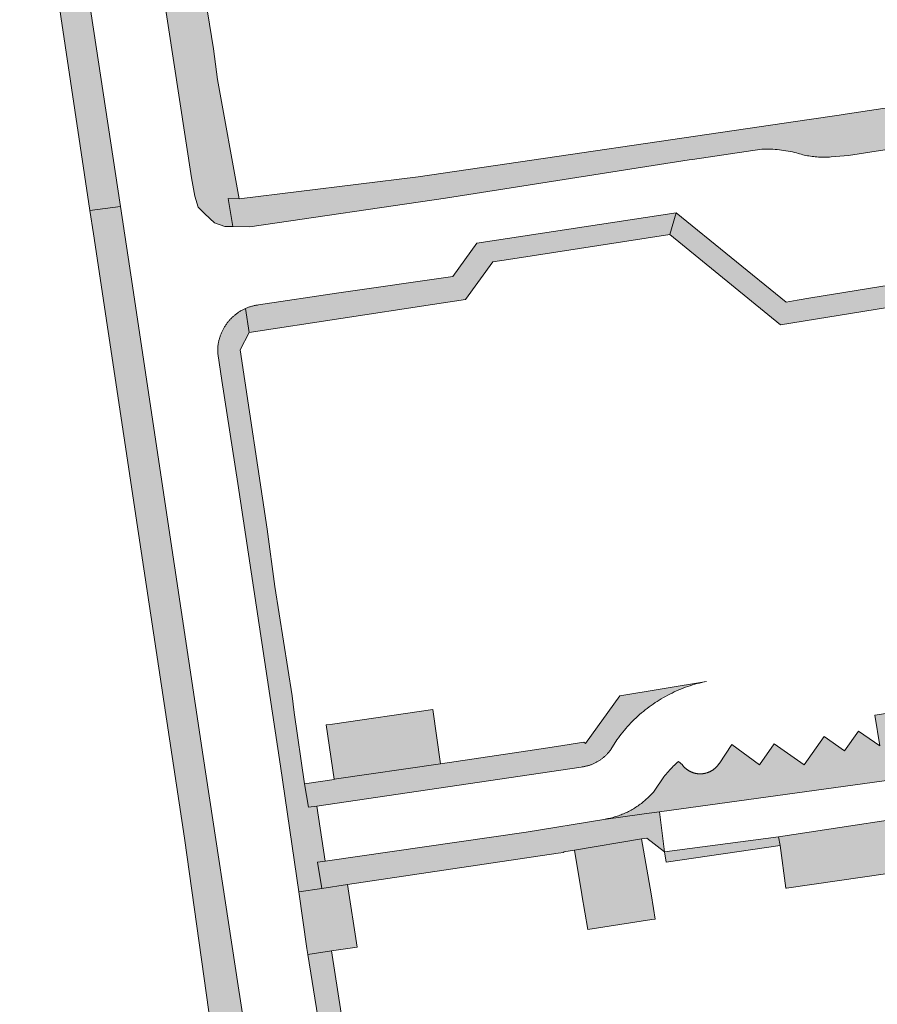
# Model space of a CAD drawing. Extents: x 97094 to 109644, y 463509 to 471969.
# Tile 279 of 362: x 103970 to 104047, y 469157 to 469246. Entities that reach past the tile are written whole.
import ezdxf

# ---------------------------------------------------------------- set-up
doc = ezdxf.new("R2010")
doc.units = 0
doc.layers.add('109 Onkruidbestrijding elementen', color=6, linetype='Continuous', lineweight=20, true_color=0xff00ff)

msp = doc.modelspace()

# ---------------------------------------------------------------- hatches: boundary and pattern name
at = {"layer": '109 Onkruidbestrijding elementen', "true_color": 0xff00ff}
h = msp.add_hatch(color=6, dxfattribs=at)
h.paths.add_polyline_path([(103937.984, 469319.882), (103943.602, 469318.913), (103955.582, 469316.782), (103958.254, 469316.075), (103959.604, 469315.471), (103959.686, 469315.435), (103960.782, 469314.734), (103961.102, 469314.469), (103961.883, 469313.821), (103962.992, 469312.571), (103963.844, 469311.432), (103964.375, 469310.358), (103964.877, 469308.695), (103965.588, 469304.809), (103967.078, 469293.739), (103967.592, 469289.84), (103968.275, 469284.652), (103968.362, 469278.284), (103969.104, 469273.372), (103969.555, 469271.215), (103972.851, 469249.445), (103975.959, 469228.677), (103978.703, 469229.057), (103975.164, 469252.392), (103972.197, 469272.403), (103969.014, 469293.858), (103966.796, 469308.167), (103966.489, 469309.584), (103966.027, 469311.01), (103965.462, 469312.046), (103964.721, 469313.148), (103963.718, 469314.378), (103962.549, 469315.717), (103961.342, 469316.65), (103959.902, 469317.38), (103958.845, 469317.792), (103954.49, 469318.73), (103940.611, 469321.29), (103932.852, 469322.731), (103928.178, 469323.438), (103909.99, 469325.495), (103907.202, 469325.781), (103907.097, 469323.848), (103907.25, 469322.48), (103907.318, 469320.788), (103907.988, 469317.639), (103927.361, 469320.213), (103931.875, 469320.953), (103935.65, 469320.15), (103937.984, 469319.882)])
h.paths.add_polyline_path([(103926.901, 469321.925), (103926.971, 469321.49), (103920.568, 469320.65), (103909.482, 469319.188), (103908.682, 469323.597), (103913.351, 469323.154), (103926.901, 469321.925)])
for points in [[(103981.296, 469320.388), (103975.666, 469313.235), (103972.715, 469312.776), (103973.064, 469310.927), (103973.647, 469307.242), (103973.896, 469305.721), (103974.189, 469305.308), (103975.14, 469304.148), (103975.941, 469303.032), (103976.303, 469302.488), (103976.418, 469301.848), (103977.649, 469293.952), (103977.725, 469293.417), (103977.615, 469293.072), (103977.146, 469292.57), (103976.334, 469291.499), (103975.994, 469291.193), (103976.124, 469290.293), (103976.621, 469287.082), (103976.999, 469286.681), (103977.722, 469285.998), (103978.619, 469285.418), (103978.904, 469285.135), (103979.05, 469284.775), (103979.134, 469284.251), (103981.382, 469269.415), (103983.669, 469254.027), (103983.812, 469253.179), (103983.804, 469252.771), (103983.542, 469251.911), (103982.71, 469249.709), (103982.55, 469249.243), (103982.439, 469249.133), (103985.114, 469231.639), (103985.432, 469229.989), (103985.733, 469228.997), (103986.333, 469228.374), (103987.189, 469227.573), (103988.132, 469227.245), (103988.838, 469227.235), (103988.441, 469229.776), (103989.421, 469229.733), (103987.466, 469240.517), (103987.093, 469243.264), (103986.565, 469246.618), (103985.279, 469254.775), (103985.194, 469255.318), (103983.993, 469263.472), (103980.443, 469287.587), (103980.109, 469292.708), (103977.2, 469310.362), (103984.257, 469320.871), (103981.296, 469320.388)], [(104128.037, 469250.266), (104114.775, 469248.178), (104113.482, 469247.974), (104094.756, 469245.026), (104070.561, 469241.487), (104068.477, 469241.04), (104044.099, 469237.387), (104043.548, 469237.306), (104040.839, 469236.908), (104005.582, 469231.733), (103989.421, 469229.733), (103988.441, 469229.776), (103988.838, 469227.235), (103990.395, 469227.214), (104008.043, 469229.813), (104030.029, 469233.254), (104030.314, 469233.299), (104036.589, 469234.218), (104036.786, 469234.224), (104036.983, 469234.226), (104037.18, 469234.224), (104037.377, 469234.219), (104037.574, 469234.21), (104037.771, 469234.198), (104037.968, 469234.182), (104038.164, 469234.163), (104038.36, 469234.14), (104038.555, 469234.114), (104038.75, 469234.084), (104038.944, 469234.05), (104039.138, 469234.013), (104039.331, 469233.973), (104039.523, 469233.929), (104039.714, 469233.881), (104039.851, 469233.839), (104039.99, 469233.799), (104040.129, 469233.762), (104040.268, 469233.727), (104040.408, 469233.694), (104040.549, 469233.664), (104040.69, 469233.637), (104040.832, 469233.612), (104040.974, 469233.59), (104041.116, 469233.57), (104041.259, 469233.552), (104041.402, 469233.537), (104041.545, 469233.525), (104041.689, 469233.515), (104041.832, 469233.507), (104041.976, 469233.502), (104042.12, 469233.5), (104042.263, 469233.5), (104042.407, 469233.503), (104042.551, 469233.508), (104042.695, 469233.516), (104042.838, 469233.526), (104044.383, 469233.655), (104067.136, 469237.188), (104067.321, 469237.229), (104067.506, 469237.274), (104067.69, 469237.321), (104067.873, 469237.372), (104068.055, 469237.426), (104068.236, 469237.483), (104068.415, 469237.544), (104068.594, 469237.607), (104068.772, 469237.674), (104068.949, 469237.744), (104069.124, 469237.817), (104069.298, 469237.893), (104069.47, 469237.972), (104069.642, 469238.054), (104069.811, 469238.139), (104069.98, 469238.227), (104070.146, 469238.318), (104070.311, 469238.412), (104070.475, 469238.509), (104070.636, 469238.608), (104070.796, 469238.711), (104070.954, 469238.816), (104073.089, 469239.863), (104073.579, 469240.015), (104073.85, 469240.099), (104081.284, 469241.211), (104115.842, 469246.504), (104127.848, 469248.314), (104128.037, 469250.266)], [(104028.856, 469228.489), (104028.276, 469226.538), (104038.257, 469218.373), (104061.853, 469222.195), (104077.728, 469224.767), (104085.322, 469235.348), (104088.568, 469235.801), (104099.296, 469227.976), (104098.194, 469226.453), (104098.25, 469226.413), (104101.561, 469224.017), (104101.589, 469223.997), (104102.721, 469225.477), (104104.157, 469224.465), (104107.101, 469223.061), (104108.345, 469224.644), (104108.163, 469224.687), (104105.513, 469226.009), (104105.278, 469226.126), (104104.001, 469227.047), (104100.555, 469229.689), (104099.203, 469230.507), (104092.543, 469235.315), (104089.071, 469237.834), (104084.256, 469237.094), (104076.688, 469226.579), (104040.991, 469220.805), (104039.774, 469220.6), (104038.779, 469220.432), (104028.856, 469228.489)], [(103999.338, 469093.693), (103998.185, 469101.213), (103995.923, 469115.85), (103994.006, 469127.375), (103991.655, 469143.798), (103989.328, 469158.732), (103986.167, 469179.419), (103982.904, 469201.235), (103979.792, 469221.88), (103978.703, 469229.057), (103975.959, 469228.677), (103976.274, 469226.57), (103980.342, 469199.554), (103984.478, 469172.052), (103986.686, 469156.366), (103986.89, 469154.726), (103988.65, 469144.913), (103990.265, 469132.909), (103991.098, 469126.77), (103992.642, 469117.812), (103993.466, 469113.073), (103993.787, 469110.56), (103995.423, 469098.613), (103993.757, 469098.27), (103995.245, 469094.835), (103996.722, 469088.139), (103996.807, 469087.816), (103996.898, 469087.494), (103996.994, 469087.173), (103997.096, 469086.855), (103997.204, 469086.538), (103997.318, 469086.224), (103997.437, 469085.911), (103997.561, 469085.601), (103997.692, 469085.293), (103997.827, 469084.987), (103997.968, 469084.684), (103998.115, 469084.383), (103998.267, 469084.085), (103998.424, 469083.79), (104000.171, 469080.617), (104001.3, 469078.74), (104000.554, 469075.717), (104000.292, 469075.304), (104000.037, 469074.886), (103999.789, 469074.465), (103999.548, 469074.039), (103999.315, 469073.609), (103999.088, 469073.176), (103998.869, 469072.738), (103998.658, 469072.297), (103998.453, 469071.853), (103998.257, 469071.405), (103998.067, 469070.954), (103997.886, 469070.5), (103997.711, 469070.043), (103997.545, 469069.583), (103997.386, 469069.12), (103997.236, 469068.655), (103997.093, 469068.187), (103996.957, 469067.717), (103996.83, 469067.245), (103996.711, 469066.771), (103996.6, 469066.294), (103996.496, 469065.816), (103996.401, 469065.336), (103996.314, 469064.855), (103996.234, 469064.372), (103996.163, 469063.889), (103996.1, 469063.403), (103996.046, 469062.917), (103995.999, 469062.43), (103995.961, 469061.943), (103995.93, 469061.455), (103995.908, 469060.966), (103995.894, 469060.477), (103995.889, 469059.988), (103995.891, 469059.499), (103995.902, 469059.01), (103995.921, 469058.521), (103995.948, 469058.033), (103995.983, 469057.545), (103996.026, 469057.058), (103996.078, 469056.571), (103996.138, 469056.086), (103996.206, 469055.601), (103996.282, 469055.118), (103996.366, 469054.636), (103996.458, 469054.156), (103996.915, 469051.883), (103994.029, 469050.064), (103995.23, 469048.318), (103999.438, 469051.034), (103999.501, 469051.345), (103998.78, 469054.83), (103998.695, 469055.278), (103998.618, 469055.727), (103998.549, 469056.177), (103998.487, 469056.628), (103998.433, 469057.08), (103998.386, 469057.534), (103998.347, 469057.987), (103998.316, 469058.442), (103998.293, 469058.897), (103998.277, 469059.352), (103998.269, 469059.808), (103998.269, 469060.263), (103998.277, 469060.719), (103998.292, 469061.174), (103998.315, 469061.629), (103998.346, 469062.083), (103998.384, 469062.537), (103998.43, 469062.991), (103998.484, 469063.443), (103998.545, 469063.894), (103998.615, 469064.345), (103998.691, 469064.794), (103998.776, 469065.241), (103998.868, 469065.687), (103998.967, 469066.132), (103999.074, 469066.575), (103999.189, 469067.016), (103999.311, 469067.455), (103999.44, 469067.891), (103999.577, 469068.326), (103999.721, 469068.758), (103999.873, 469069.188), (104000.032, 469069.615), (104000.198, 469070.039), (104000.371, 469070.46), (104000.551, 469070.879), (104000.738, 469071.294), (104000.933, 469071.706), (104001.134, 469072.114), (104001.342, 469072.52), (104001.558, 469072.921), (104001.779, 469073.319), (104002.008, 469073.713), (104002.701, 469074.767), (104002.754, 469074.849), (104002.806, 469074.932), (104002.856, 469075.016), (104002.905, 469075.101), (104002.953, 469075.187), (104002.999, 469075.273), (104003.043, 469075.36), (104003.087, 469075.448), (104003.128, 469075.537), (104003.168, 469075.626), (104003.207, 469075.716), (104003.244, 469075.806), (104003.28, 469075.897), (104003.314, 469075.989), (104003.347, 469076.082), (104003.378, 469076.174), (104003.407, 469076.268), (104003.435, 469076.362), (104003.461, 469076.456), (104003.486, 469076.551), (104003.509, 469076.646), (104003.53, 469076.741), (104003.55, 469076.837), (104003.569, 469076.933), (104003.585, 469077.03), (104003.6, 469077.126), (104003.614, 469077.223), (104003.626, 469077.321), (104003.636, 469077.418), (104003.644, 469077.515), (104003.651, 469077.613), (104003.656, 469077.711), (104003.66, 469077.809), (104003.662, 469077.907), (104003.662, 469078.004), (104003.661, 469078.102), (104003.658, 469078.2), (104003.653, 469078.298), (104003.647, 469078.396), (104003.639, 469078.493), (104003.63, 469078.591), (104003.619, 469078.688), (104003.606, 469078.785), (104003.591, 469078.882), (104003.575, 469078.978), (104003.558, 469079.075), (104003.539, 469079.171), (104003.518, 469079.266), (104003.495, 469079.361), (104003.471, 469079.456), (104003.446, 469079.551), (104003.418, 469079.645), (104003.389, 469079.738), (104003.359, 469079.831), (104003.327, 469079.924), (104003.294, 469080.016), (104003.259, 469080.107), (104003.222, 469080.198), (104003.184, 469080.288), (104003.144, 469080.378), (104003.103, 469080.467), (104003.061, 469080.555), (104003.017, 469080.642), (104002.971, 469080.729), (104002.924, 469080.815), (104002.876, 469080.9), (104001.304, 469083.611), (104000.001, 469086.349), (103998.973, 469088.999), (103999.338, 469093.693)], [(103998.426, 469221.264), (103991.152, 469220.173), (103991.077, 469220.162), (103991.003, 469220.151), (103990.929, 469220.137), (103990.854, 469220.123), (103990.781, 469220.107), (103990.707, 469220.09), (103990.634, 469220.071), (103990.561, 469220.052), (103990.489, 469220.03), (103990.417, 469220.008), (103990.345, 469219.984), (103990.274, 469219.959), (103990.203, 469219.933), (103990.133, 469219.906), (103990.063, 469219.877), (103989.994, 469219.847), (103990.331, 469217.695), (104006.857, 469220.197), (104009.849, 469220.65), (104012.307, 469224.049), (104013.718, 469224.264), (104028.276, 469226.538), (104028.856, 469228.489), (104010.866, 469225.729), (104008.694, 469222.745), (103998.426, 469221.264)], [(103996.427, 469174.949), (103995.679, 469174.839), (103995.331, 469176.94), (103994.39, 469183.389), (103994.212, 469184.894), (103992.653, 469194.774), (103991.943, 469199.929), (103989.522, 469216.122), (103990.331, 469217.695), (103989.994, 469219.847), (103989.93, 469219.818), (103989.866, 469219.788), (103989.803, 469219.756), (103989.74, 469219.724), (103989.678, 469219.691), (103989.616, 469219.656), (103989.555, 469219.621), (103989.495, 469219.585), (103989.435, 469219.547), (103989.376, 469219.509), (103989.317, 469219.469), (103989.26, 469219.429), (103989.202, 469219.388), (103989.146, 469219.345), (103989.09, 469219.302), (103989.035, 469219.258), (103988.981, 469219.213), (103988.927, 469219.167), (103988.875, 469219.12), (103988.823, 469219.073), (103988.772, 469219.024), (103988.721, 469218.975), (103988.672, 469218.924), (103988.623, 469218.873), (103988.575, 469218.821), (103988.528, 469218.769), (103988.482, 469218.715), (103988.437, 469218.661), (103988.393, 469218.606), (103988.35, 469218.55), (103988.307, 469218.494), (103988.266, 469218.437), (103988.225, 469218.379), (103988.186, 469218.321), (103988.148, 469218.261), (103988.11, 469218.202), (103988.074, 469218.141), (103988.038, 469218.08), (103988.004, 469218.019), (103987.97, 469217.957), (103987.938, 469217.894), (103987.906, 469217.831), (103987.876, 469217.767), (103987.847, 469217.703), (103987.819, 469217.638), (103987.792, 469217.573), (103987.766, 469217.507), (103987.741, 469217.441), (103987.717, 469217.375), (103987.695, 469217.308), (103987.673, 469217.241), (103987.653, 469217.174), (103987.634, 469217.106), (103987.615, 469217.037), (103987.598, 469216.969), (103987.583, 469216.9), (103987.568, 469216.831), (103987.554, 469216.762), (103987.542, 469216.693), (103987.531, 469216.623), (103987.521, 469216.553), (103987.512, 469216.483), (103987.504, 469216.413), (103987.498, 469216.343), (103987.492, 469216.272), (103987.488, 469216.202), (103987.485, 469216.132), (103987.483, 469216.061), (103987.483, 469215.991), (103987.483, 469215.92), (103987.485, 469215.849), (103987.488, 469215.779), (103987.862, 469213.335), (103989.307, 469204.046), (103993.163, 469178.546), (103994.802, 469167.201), (103996.89, 469167.513), (103996.499, 469169.874), (103997.168, 469169.971), (103996.427, 469174.949)], [(104022.953, 469180.045), (104023.509, 469180.916), (104023.637, 469181.095), (104023.767, 469181.272), (104023.901, 469181.447), (104024.037, 469181.619), (104024.176, 469181.789), (104024.319, 469181.957), (104024.464, 469182.122), (104024.612, 469182.285), (104024.762, 469182.445), (104024.915, 469182.602), (104025.071, 469182.757), (104025.23, 469182.91), (104025.391, 469183.059), (104025.555, 469183.206), (104025.721, 469183.35), (104025.889, 469183.491), (104026.06, 469183.63), (104026.233, 469183.765), (104026.409, 469183.897), (104026.587, 469184.027), (104026.766, 469184.153), (104026.948, 469184.277), (104027.133, 469184.397), (104027.319, 469184.514), (104027.507, 469184.628), (104027.697, 469184.739), (104027.888, 469184.846), (104028.082, 469184.95), (104028.277, 469185.051), (104028.474, 469185.149), (104028.673, 469185.243), (104028.873, 469185.334), (104029.075, 469185.421), (104029.278, 469185.505), (104029.483, 469185.586), (104029.689, 469185.663), (104029.896, 469185.736), (104030.104, 469185.806), (104030.314, 469185.873), (104030.524, 469185.936), (104030.736, 469185.995), (104030.949, 469186.051), (104031.162, 469186.103), (104031.377, 469186.151), (104031.592, 469186.196), (104023.762, 469184.887), (104020.669, 469180.584), (104020.507, 469180.701), (104018.055, 469180.311), (104015.479, 469179.922), (104007.598, 469178.745), (103998.003, 469177.361), (103998.004, 469177.357), (103995.331, 469176.94), (103995.679, 469174.839), (103996.427, 469174.949), (104020.291, 469178.466), (104020.355, 469178.474), (104020.42, 469178.484), (104020.484, 469178.495), (104020.548, 469178.506), (104020.612, 469178.519), (104020.675, 469178.533), (104020.738, 469178.548), (104020.801, 469178.564), (104020.864, 469178.581), (104020.926, 469178.599), (104020.989, 469178.618), (104021.05, 469178.638), (104021.112, 469178.66), (104021.173, 469178.682), (104021.234, 469178.705), (104021.294, 469178.729), (104021.354, 469178.755), (104021.413, 469178.781), (104021.472, 469178.808), (104021.531, 469178.837), (104021.589, 469178.866), (104021.646, 469178.896), (104021.703, 469178.928), (104021.76, 469178.96), (104021.815, 469178.993), (104021.871, 469179.027), (104021.926, 469179.062), (104021.98, 469179.098), (104022.033, 469179.135), (104022.086, 469179.173), (104022.138, 469179.211), (104022.19, 469179.251), (104022.241, 469179.291), (104022.291, 469179.333), (104022.341, 469179.375), (104022.39, 469179.418), (104022.438, 469179.461), (104022.485, 469179.506), (104022.532, 469179.551), (104022.577, 469179.597), (104022.622, 469179.644), (104022.667, 469179.692), (104022.71, 469179.74), (104022.753, 469179.789), (104022.795, 469179.839), (104022.835, 469179.889), (104022.875, 469179.941), (104022.915, 469179.992), (104022.953, 469180.045)], [(104029.063, 469178.969), (104028.941, 469178.864), (104028.821, 469178.757), (104028.703, 469178.647), (104028.588, 469178.536), (104028.474, 469178.422), (104028.362, 469178.306), (104028.253, 469178.188), (104028.145, 469178.069), (104028.04, 469177.947), (104027.938, 469177.823), (104027.837, 469177.697), (104027.739, 469177.57), (104026.872, 469176.305), (104026.791, 469176.211), (104026.709, 469176.117), (104026.625, 469176.026), (104026.54, 469175.935), (104026.453, 469175.847), (104026.365, 469175.759), (104026.276, 469175.673), (104026.184, 469175.589), (104026.092, 469175.506), (104025.998, 469175.425), (104025.903, 469175.345), (104025.806, 469175.267), (104025.708, 469175.191), (104025.609, 469175.116), (104025.509, 469175.043), (104025.407, 469174.971), (104025.305, 469174.902), (104025.201, 469174.834), (104025.096, 469174.767), (104024.99, 469174.703), (104024.882, 469174.64), (104024.774, 469174.579), (104024.665, 469174.52), (104024.555, 469174.463), (104024.443, 469174.408), (104024.331, 469174.354), (104024.218, 469174.303), (104024.105, 469174.253), (104023.99, 469174.205), (104023.875, 469174.159), (104023.758, 469174.116), (104023.642, 469174.074), (104023.524, 469174.034), (104023.406, 469173.996), (104023.287, 469173.96), (104023.168, 469173.926), (104023.048, 469173.894), (104022.927, 469173.864), (104022.806, 469173.836), (104022.685, 469173.81), (104022.563, 469173.786), (104022.441, 469173.764), (104022.318, 469173.744), (104025.947, 469174.243), (104027.332, 469174.434), (104069.412, 469180.228), (104069.265, 469180.365), (104071.116, 469182.966), (104068.247, 469185.176), (104066.895, 469183.345), (104065.184, 469184.593), (104063.774, 469182.881), (104061.976, 469184.142), (104060.198, 469181.814), (104057.81, 469183.513), (104056.465, 469181.736), (104054.646, 469183.04), (104053.313, 469181.203), (104051.502, 469182.519), (104049.474, 469179.799), (104048.944, 469183.485), (104046.762, 469183.152), (104047.208, 469180.37), (104045.286, 469181.717), (104044.029, 469179.933), (104042.212, 469181.234), (104040.401, 469178.68), (104037.701, 469180.574), (104036.357, 469178.667), (104033.881, 469180.514), (104032.713, 469178.771), (104032.694, 469178.743), (104032.675, 469178.715), (104032.656, 469178.688), (104032.636, 469178.661), (104032.615, 469178.634), (104032.594, 469178.608), (104032.573, 469178.582), (104032.551, 469178.556), (104032.529, 469178.531), (104032.506, 469178.506), (104032.483, 469178.481), (104032.46, 469178.457), (104032.436, 469178.433), (104032.412, 469178.41), (104032.387, 469178.387), (104032.362, 469178.364), (104032.337, 469178.342), (104032.311, 469178.32), (104032.285, 469178.299), (104032.259, 469178.278), (104032.232, 469178.258), (104032.205, 469178.238), (104032.177, 469178.218), (104032.149, 469178.199), (104032.121, 469178.181), (104032.093, 469178.163), (104032.064, 469178.145), (104032.035, 469178.128), (104032.006, 469178.111), (104031.977, 469178.095), (104031.947, 469178.079), (104031.917, 469178.064), (104031.886, 469178.049), (104031.856, 469178.035), (104031.825, 469178.021), (104031.794, 469178.008), (104031.763, 469177.996), (104031.732, 469177.984), (104031.7, 469177.972), (104031.668, 469177.961), (104031.636, 469177.95), (104031.604, 469177.94), (104031.572, 469177.931), (104031.539, 469177.922), (104031.507, 469177.913), (104031.474, 469177.906), (104031.441, 469177.898), (104031.408, 469177.892), (104031.375, 469177.885), (104031.342, 469177.88), (104031.308, 469177.875), (104031.275, 469177.87), (104031.242, 469177.866), (104031.208, 469177.863), (104031.175, 469177.86), (104031.141, 469177.857), (104031.107, 469177.856), (104031.074, 469177.854), (104031.04, 469177.854), (104031.006, 469177.854), (104030.973, 469177.854), (104030.939, 469177.855), (104030.905, 469177.857), (104030.872, 469177.859), (104030.838, 469177.862), (104030.805, 469177.865), (104030.771, 469177.869), (104030.738, 469177.873), (104030.705, 469177.878), (104030.671, 469177.884), (104030.638, 469177.89), (104030.605, 469177.896), (104030.572, 469177.903), (104030.54, 469177.911), (104030.507, 469177.919), (104030.474, 469177.928), (104030.442, 469177.937), (104030.41, 469177.947), (104030.378, 469177.958), (104030.346, 469177.969), (104030.314, 469177.98), (104030.283, 469177.992), (104030.252, 469178.005), (104030.221, 469178.018), (104030.19, 469178.031), (104030.159, 469178.045), (104030.129, 469178.06), (104030.099, 469178.075), (104030.069, 469178.09), (104030.039, 469178.106), (104030.01, 469178.123), (104029.981, 469178.14), (104029.952, 469178.157), (104029.924, 469178.175), (104029.895, 469178.194), (104029.868, 469178.213), (104029.84, 469178.232), (104029.813, 469178.252), (104029.786, 469178.272), (104029.759, 469178.293), (104029.733, 469178.314), (104029.707, 469178.336), (104029.682, 469178.358), (104029.657, 469178.38), (104029.632, 469178.403), (104029.608, 469178.426), (104029.584, 469178.45), (104029.56, 469178.474), (104029.537, 469178.499), (104029.514, 469178.523), (104029.492, 469178.549), (104029.47, 469178.574), (104029.449, 469178.6), (104029.428, 469178.626), (104029.407, 469178.653), (104029.063, 469178.969)], [(104007.598, 469178.745), (104006.892, 469183.661), (103997.857, 469182.349), (103997.264, 469182.263), (103998.003, 469177.361), (104007.598, 469178.745)], [(104082.087, 469178.938), (104070.998, 469177.195), (104070.872, 469177.17), (104070.746, 469177.149), (104070.619, 469177.13), (104070.492, 469177.115), (104038.079, 469172.173), (104038.216, 469171.397), (104038.733, 469167.531), (104038.816, 469167.543), (104057.085, 469170.179), (104059.057, 469170.449), (104058.64, 469172.798), (104082.891, 469176.491), (104082.087, 469178.938)], [(104027.332, 469174.434), (104025.947, 469174.243), (104022.318, 469173.744), (104015.311, 469172.59), (103997.168, 469169.971), (103996.499, 469169.874), (103996.89, 469167.513), (103999.198, 469167.857), (104018.203, 469170.695), (104018.718, 469170.764), (104018.711, 469170.808), (104019.662, 469170.968), (104025.725, 469171.978), (104025.724, 469171.982), (104026.196, 469172.056), (104027.793, 469170.823), (104027.332, 469174.434)], [(104019.662, 469170.968), (104020.34, 469166.958), (104020.345, 469166.929), (104020.874, 469163.799), (104026.665, 469164.705), (104026.953, 469164.75), (104026.813, 469165.705), (104026.602, 469167.031), (104025.725, 469171.978), (104019.662, 469170.968)], [(104027.931, 469169.876), (104038.216, 469171.397), (104038.079, 469172.173), (104027.793, 469170.823), (104027.931, 469169.876)], [(103999.198, 469167.857), (103996.89, 469167.513), (103994.802, 469167.201), (103995.538, 469162.107), (103995.624, 469161.561), (103997.75, 469161.878), (104000.058, 469162.223), (103999.198, 469167.857)], [(103996.51, 469155.93), (103998.61, 469156.243), (103997.75, 469161.878), (103995.624, 469161.561), (103996.51, 469155.93)]]:
    msp.add_hatch(color=6, dxfattribs=at).paths.add_polyline_path(points)

# ---------------------------------------------------------------- linework, layer by layer
at = {"layer": '109 Onkruidbestrijding elementen', "color": 3, "true_color": 0x00ff00}
for points in [[(103969.555, 469271.215), (103972.851, 469249.445), (103975.959, 469228.677), (103978.703, 469229.057), (103975.164, 469252.392), (103972.197, 469272.403), (103969.014, 469293.858)], [(103982.439, 469249.133), (103985.114, 469231.639), (103985.432, 469229.989), (103985.733, 469228.997), (103986.333, 469228.374), (103987.189, 469227.573), (103988.132, 469227.245), (103988.838, 469227.235), (103988.441, 469229.776), (103989.421, 469229.733), (103987.466, 469240.517), (103987.093, 469243.264), (103986.565, 469246.618)], [(104068.477, 469241.04), (104044.099, 469237.387), (104043.548, 469237.306), (104040.839, 469236.908), (104005.582, 469231.733), (103989.421, 469229.733), (103988.441, 469229.776), (103988.838, 469227.235), (103990.395, 469227.214), (104008.043, 469229.813), (104030.029, 469233.254), (104030.314, 469233.299), (104036.589, 469234.218), (104036.786, 469234.224), (104036.983, 469234.226), (104037.18, 469234.224), (104037.377, 469234.219), (104037.574, 469234.21), (104037.771, 469234.198), (104037.968, 469234.182), (104038.164, 469234.163), (104038.36, 469234.14), (104038.555, 469234.114), (104038.75, 469234.084), (104038.944, 469234.05), (104039.138, 469234.013), (104039.331, 469233.973), (104039.523, 469233.929), (104039.714, 469233.881), (104039.851, 469233.839), (104039.99, 469233.799), (104040.129, 469233.762), (104040.268, 469233.727), (104040.408, 469233.694), (104040.549, 469233.664), (104040.69, 469233.637), (104040.832, 469233.612), (104040.974, 469233.59), (104041.116, 469233.57), (104041.259, 469233.552), (104041.402, 469233.537), (104041.545, 469233.525), (104041.689, 469233.515), (104041.832, 469233.507), (104041.976, 469233.502), (104042.12, 469233.5), (104042.263, 469233.5), (104042.407, 469233.503), (104042.551, 469233.508), (104042.695, 469233.516), (104042.838, 469233.526), (104044.383, 469233.655), (104067.136, 469237.188)], [(103991.655, 469143.798), (103989.328, 469158.732), (103986.167, 469179.419), (103982.904, 469201.235), (103979.792, 469221.88), (103978.703, 469229.057), (103975.959, 469228.677), (103976.274, 469226.57), (103980.342, 469199.554), (103984.478, 469172.052), (103986.686, 469156.366)], [(104076.688, 469226.579), (104040.991, 469220.805), (104039.774, 469220.6), (104038.779, 469220.432), (104028.856, 469228.489), (104028.856, 469228.489), (104028.276, 469226.538), (104038.257, 469218.373), (104061.853, 469222.195)], [(104048.944, 469183.485), (104046.762, 469183.152), (104047.208, 469180.37), (104045.286, 469181.717), (104044.029, 469179.933), (104042.212, 469181.234), (104040.401, 469178.68), (104037.701, 469180.574), (104036.357, 469178.667), (104033.881, 469180.514), (104032.713, 469178.771), (104032.694, 469178.743), (104032.675, 469178.715), (104032.656, 469178.688), (104032.636, 469178.661), (104032.615, 469178.634), (104032.594, 469178.608), (104032.573, 469178.582), (104032.551, 469178.556), (104032.529, 469178.531), (104032.506, 469178.506), (104032.483, 469178.481), (104032.46, 469178.457), (104032.436, 469178.433), (104032.412, 469178.41), (104032.387, 469178.387), (104032.362, 469178.364), (104032.337, 469178.342), (104032.311, 469178.32), (104032.285, 469178.299), (104032.259, 469178.278), (104032.232, 469178.258), (104032.205, 469178.238), (104032.177, 469178.218), (104032.149, 469178.199), (104032.121, 469178.181), (104032.093, 469178.163), (104032.064, 469178.145), (104032.035, 469178.128), (104032.006, 469178.111), (104031.977, 469178.095), (104031.947, 469178.079), (104031.917, 469178.064), (104031.886, 469178.049), (104031.856, 469178.035), (104031.825, 469178.021), (104031.794, 469178.008), (104031.763, 469177.996), (104031.732, 469177.984), (104031.7, 469177.972), (104031.668, 469177.961), (104031.636, 469177.95), (104031.604, 469177.94), (104031.572, 469177.931), (104031.539, 469177.922), (104031.507, 469177.913), (104031.474, 469177.906), (104031.441, 469177.898), (104031.408, 469177.892), (104031.375, 469177.885), (104031.342, 469177.88), (104031.308, 469177.875), (104031.275, 469177.87), (104031.242, 469177.866), (104031.208, 469177.863), (104031.175, 469177.86), (104031.141, 469177.857), (104031.107, 469177.856), (104031.074, 469177.854), (104031.04, 469177.854), (104031.006, 469177.854), (104030.973, 469177.854), (104030.939, 469177.855), (104030.905, 469177.857), (104030.872, 469177.859), (104030.838, 469177.862), (104030.805, 469177.865), (104030.771, 469177.869), (104030.738, 469177.873), (104030.705, 469177.878), (104030.671, 469177.884), (104030.638, 469177.89), (104030.605, 469177.896), (104030.572, 469177.903), (104030.54, 469177.911), (104030.507, 469177.919), (104030.474, 469177.928), (104030.442, 469177.937), (104030.41, 469177.947), (104030.378, 469177.958), (104030.346, 469177.969), (104030.314, 469177.98), (104030.283, 469177.992), (104030.252, 469178.005), (104030.221, 469178.018), (104030.19, 469178.031), (104030.159, 469178.045), (104030.129, 469178.06), (104030.099, 469178.075), (104030.069, 469178.09), (104030.039, 469178.106), (104030.01, 469178.123), (104029.981, 469178.14), (104029.952, 469178.157), (104029.924, 469178.175), (104029.895, 469178.194), (104029.868, 469178.213), (104029.84, 469178.232), (104029.813, 469178.252), (104029.786, 469178.272), (104029.759, 469178.293), (104029.733, 469178.314), (104029.707, 469178.336), (104029.682, 469178.358), (104029.657, 469178.38), (104029.632, 469178.403), (104029.608, 469178.426), (104029.584, 469178.45), (104029.56, 469178.474), (104029.537, 469178.499), (104029.514, 469178.523), (104029.492, 469178.549), (104029.47, 469178.574), (104029.449, 469178.6), (104029.428, 469178.626), (104029.407, 469178.653), (104029.063, 469178.969), (104029.063, 469178.969), (104028.941, 469178.864), (104028.821, 469178.757), (104028.703, 469178.647), (104028.588, 469178.536), (104028.474, 469178.422), (104028.362, 469178.306), (104028.253, 469178.188), (104028.145, 469178.069), (104028.04, 469177.947), (104027.938, 469177.823), (104027.837, 469177.697), (104027.739, 469177.57), (104026.872, 469176.305), (104026.791, 469176.211), (104026.709, 469176.117), (104026.625, 469176.026), (104026.54, 469175.935), (104026.453, 469175.847), (104026.365, 469175.759), (104026.276, 469175.673), (104026.184, 469175.589), (104026.092, 469175.506), (104025.998, 469175.425), (104025.903, 469175.345), (104025.806, 469175.267), (104025.708, 469175.191), (104025.609, 469175.116), (104025.509, 469175.043), (104025.407, 469174.971), (104025.305, 469174.902), (104025.201, 469174.834), (104025.096, 469174.767), (104024.99, 469174.703), (104024.882, 469174.64), (104024.774, 469174.579), (104024.665, 469174.52), (104024.555, 469174.463), (104024.443, 469174.408), (104024.331, 469174.354), (104024.218, 469174.303), (104024.105, 469174.253), (104023.99, 469174.205), (104023.875, 469174.159), (104023.758, 469174.116), (104023.642, 469174.074), (104023.524, 469174.034), (104023.406, 469173.996), (104023.287, 469173.96), (104023.168, 469173.926), (104023.048, 469173.894), (104022.927, 469173.864), (104022.806, 469173.836), (104022.685, 469173.81), (104022.563, 469173.786), (104022.441, 469173.764), (104022.318, 469173.744), (104025.947, 469174.243), (104027.332, 469174.434), (104069.412, 469180.228)]]:
    msp.add_lwpolyline(points, dxfattribs=at)
for points in [[(103998.426, 469221.264), (103991.152, 469220.173), (103991.077, 469220.162), (103991.003, 469220.151), (103990.929, 469220.137), (103990.854, 469220.123), (103990.781, 469220.107), (103990.707, 469220.09), (103990.634, 469220.071), (103990.561, 469220.052), (103990.489, 469220.03), (103990.417, 469220.008), (103990.345, 469219.984), (103990.274, 469219.959), (103990.203, 469219.933), (103990.133, 469219.906), (103990.063, 469219.877), (103989.994, 469219.847), (103990.331, 469217.695), (104006.857, 469220.197), (104009.849, 469220.65), (104012.307, 469224.049), (104013.718, 469224.264), (104028.276, 469226.538), (104028.856, 469228.489), (104010.866, 469225.729), (104008.694, 469222.745), (103998.426, 469221.264)], [(103996.427, 469174.949), (103995.679, 469174.839), (103995.331, 469176.94), (103994.39, 469183.389), (103994.212, 469184.894), (103992.653, 469194.774), (103991.943, 469199.929), (103989.522, 469216.122), (103990.331, 469217.695), (103989.994, 469219.847), (103989.93, 469219.818), (103989.866, 469219.788), (103989.803, 469219.756), (103989.74, 469219.724), (103989.678, 469219.691), (103989.616, 469219.656), (103989.555, 469219.621), (103989.495, 469219.585), (103989.435, 469219.547), (103989.376, 469219.509), (103989.317, 469219.469), (103989.26, 469219.429), (103989.202, 469219.388), (103989.146, 469219.345), (103989.09, 469219.302), (103989.035, 469219.258), (103988.981, 469219.213), (103988.927, 469219.167), (103988.875, 469219.12), (103988.823, 469219.073), (103988.772, 469219.024), (103988.721, 469218.975), (103988.672, 469218.924), (103988.623, 469218.873), (103988.575, 469218.821), (103988.528, 469218.769), (103988.482, 469218.715), (103988.437, 469218.661), (103988.393, 469218.606), (103988.35, 469218.55), (103988.307, 469218.494), (103988.266, 469218.437), (103988.225, 469218.379), (103988.186, 469218.321), (103988.148, 469218.261), (103988.11, 469218.202), (103988.074, 469218.141), (103988.038, 469218.08), (103988.004, 469218.019), (103987.97, 469217.957), (103987.938, 469217.894), (103987.906, 469217.831), (103987.876, 469217.767), (103987.847, 469217.703), (103987.819, 469217.638), (103987.792, 469217.573), (103987.766, 469217.507), (103987.741, 469217.441), (103987.717, 469217.375), (103987.695, 469217.308), (103987.673, 469217.241), (103987.653, 469217.174), (103987.634, 469217.106), (103987.615, 469217.037), (103987.598, 469216.969), (103987.583, 469216.9), (103987.568, 469216.831), (103987.554, 469216.762), (103987.542, 469216.693), (103987.531, 469216.623), (103987.521, 469216.553), (103987.512, 469216.483), (103987.504, 469216.413), (103987.498, 469216.343), (103987.492, 469216.272), (103987.488, 469216.202), (103987.485, 469216.132), (103987.483, 469216.061), (103987.483, 469215.991), (103987.483, 469215.92), (103987.485, 469215.849), (103987.488, 469215.779), (103987.862, 469213.335), (103989.307, 469204.046), (103993.163, 469178.546), (103994.802, 469167.201), (103996.89, 469167.513), (103996.499, 469169.874), (103997.168, 469169.971), (103996.427, 469174.949)], [(104022.953, 469180.045), (104023.509, 469180.916), (104023.637, 469181.095), (104023.767, 469181.272), (104023.901, 469181.447), (104024.037, 469181.619), (104024.176, 469181.789), (104024.319, 469181.957), (104024.464, 469182.122), (104024.612, 469182.285), (104024.762, 469182.445), (104024.915, 469182.602), (104025.071, 469182.757), (104025.23, 469182.91), (104025.391, 469183.059), (104025.555, 469183.206), (104025.721, 469183.35), (104025.889, 469183.491), (104026.06, 469183.63), (104026.233, 469183.765), (104026.409, 469183.897), (104026.587, 469184.027), (104026.766, 469184.153), (104026.948, 469184.277), (104027.133, 469184.397), (104027.319, 469184.514), (104027.507, 469184.628), (104027.697, 469184.739), (104027.888, 469184.846), (104028.082, 469184.95), (104028.277, 469185.051), (104028.474, 469185.149), (104028.673, 469185.243), (104028.873, 469185.334), (104029.075, 469185.421), (104029.278, 469185.505), (104029.483, 469185.586), (104029.689, 469185.663), (104029.896, 469185.736), (104030.104, 469185.806), (104030.314, 469185.873), (104030.524, 469185.936), (104030.736, 469185.995), (104030.949, 469186.051), (104031.162, 469186.103), (104031.377, 469186.151), (104031.592, 469186.196), (104023.762, 469184.887), (104020.669, 469180.584), (104020.507, 469180.701), (104018.055, 469180.311), (104015.479, 469179.922), (104007.598, 469178.745), (103998.003, 469177.361), (103998.004, 469177.357), (103995.331, 469176.94), (103995.679, 469174.839), (103996.427, 469174.949), (104020.291, 469178.466), (104020.355, 469178.474), (104020.42, 469178.484), (104020.484, 469178.495), (104020.548, 469178.506), (104020.612, 469178.519), (104020.675, 469178.533), (104020.738, 469178.548), (104020.801, 469178.564), (104020.864, 469178.581), (104020.926, 469178.599), (104020.989, 469178.618), (104021.05, 469178.638), (104021.112, 469178.66), (104021.173, 469178.682), (104021.234, 469178.705), (104021.294, 469178.729), (104021.354, 469178.755), (104021.413, 469178.781), (104021.472, 469178.808), (104021.531, 469178.837), (104021.589, 469178.866), (104021.646, 469178.896), (104021.703, 469178.928), (104021.76, 469178.96), (104021.815, 469178.993), (104021.871, 469179.027), (104021.926, 469179.062), (104021.98, 469179.098), (104022.033, 469179.135), (104022.086, 469179.173), (104022.138, 469179.211), (104022.19, 469179.251), (104022.241, 469179.291), (104022.291, 469179.333), (104022.341, 469179.375), (104022.39, 469179.418), (104022.438, 469179.461), (104022.485, 469179.506), (104022.532, 469179.551), (104022.577, 469179.597), (104022.622, 469179.644), (104022.667, 469179.692), (104022.71, 469179.74), (104022.753, 469179.789), (104022.795, 469179.839), (104022.835, 469179.889), (104022.875, 469179.941), (104022.915, 469179.992), (104022.953, 469180.045)], [(104007.598, 469178.745), (104006.892, 469183.661), (103997.857, 469182.349), (103997.264, 469182.263), (103998.003, 469177.361), (104007.598, 469178.745)], [(104082.087, 469178.938), (104070.998, 469177.195), (104070.872, 469177.17), (104070.746, 469177.149), (104070.619, 469177.13), (104070.492, 469177.115), (104038.079, 469172.173), (104038.216, 469171.397), (104038.733, 469167.531), (104038.816, 469167.543), (104057.085, 469170.179), (104059.057, 469170.449), (104058.64, 469172.798), (104082.891, 469176.491), (104082.087, 469178.938)], [(104027.332, 469174.434), (104025.947, 469174.243), (104022.318, 469173.744), (104015.311, 469172.59), (103997.168, 469169.971), (103996.499, 469169.874), (103996.89, 469167.513), (103999.198, 469167.857), (104018.203, 469170.695), (104018.718, 469170.764), (104018.711, 469170.808), (104019.662, 469170.968), (104025.725, 469171.978), (104025.724, 469171.982), (104026.196, 469172.056), (104027.793, 469170.823), (104027.332, 469174.434)], [(104019.662, 469170.968), (104020.34, 469166.958), (104020.345, 469166.929), (104020.874, 469163.799), (104026.665, 469164.705), (104026.953, 469164.75), (104026.813, 469165.705), (104026.602, 469167.031), (104025.725, 469171.978), (104019.662, 469170.968)], [(104027.931, 469169.876), (104038.216, 469171.397), (104038.079, 469172.173), (104027.793, 469170.823), (104027.931, 469169.876)], [(103999.198, 469167.857), (103996.89, 469167.513), (103994.802, 469167.201), (103995.538, 469162.107), (103995.624, 469161.561), (103997.75, 469161.878), (104000.058, 469162.223), (103999.198, 469167.857)], [(103996.51, 469155.93), (103998.61, 469156.243), (103997.75, 469161.878), (103995.624, 469161.561), (103996.51, 469155.93)]]:
    msp.add_lwpolyline(points, close=True, dxfattribs=at)

doc.saveas('drawing.dxf')
